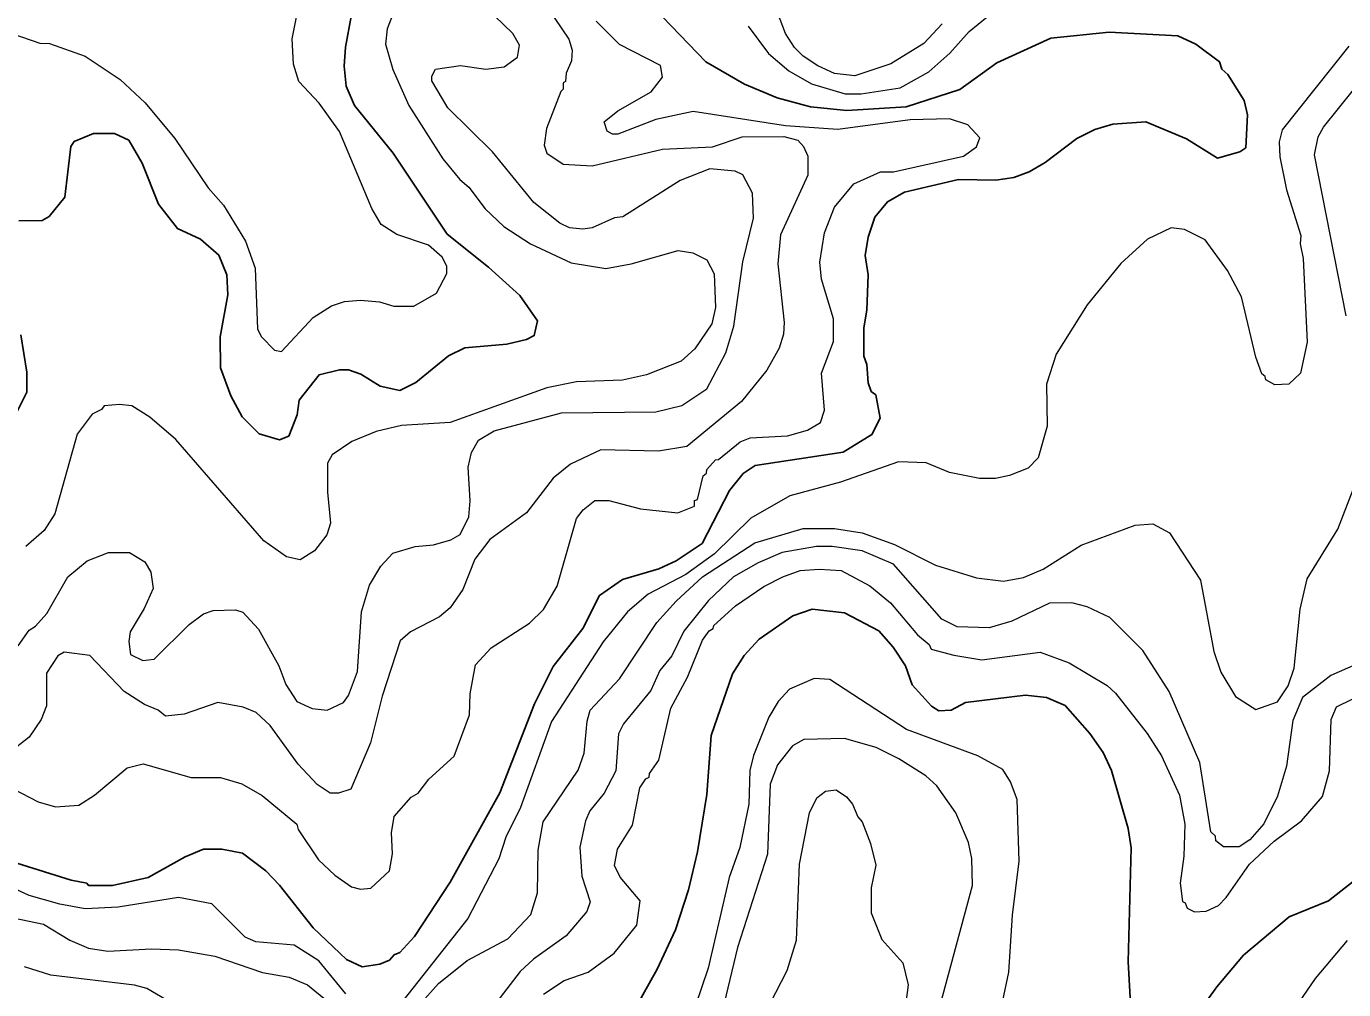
# Model space of a CAD drawing. Extents: x 598.3 to 623.2, y 6902.2 to 6930.1.
# Drawn here: x 610.928 to 612.34, y 6920.79 to 6921.823 of the extents above; entities that cross this region are included whole.
import ezdxf

# ---------------------------------------------------------------- set-up
doc = ezdxf.new("R2010")
doc.units = 0
doc.header["$LTSCALE"] = 0.032
doc.layers.add('1', color=7, linetype='Continuous', lineweight=25)
doc.layers.add('2', color=7, linetype='Continuous', lineweight=13)

msp = doc.modelspace()

# ---------------------------------------------------------------- linework, layer by layer
at = {"layer": '1'}
for points in [[(611.0692, 6921.632), (611.0896, 6921.6059), (611.1144, 6921.5947), (611.1339, 6921.5774), (611.1426, 6921.5562), (611.1435, 6921.5348), (611.1356, 6921.4898), (611.1357, 6921.4566), (611.1467, 6921.4266), (611.1589, 6921.404), (611.1771, 6921.3858), (611.1991, 6921.3796), (611.209, 6921.3835), (611.2178, 6921.4062), (611.22, 6921.422), (611.2415, 6921.4492), (611.2634, 6921.4546), (611.2731, 6921.4546), (611.2861, 6921.4498), (611.3071, 6921.4369), (611.3281, 6921.4322), (611.3451, 6921.441), (611.3802, 6921.4694), (611.3976, 6921.478), (611.4428, 6921.4822), (611.4638, 6921.487), (611.4721, 6921.4913), (611.4755, 6921.5071), (611.4565, 6921.5343), (611.4231, 6921.5646), (611.3786, 6921.6001), (611.321, 6921.6868), (611.2793, 6921.7379), (611.2706, 6921.7585), (611.2683, 6921.78), (611.2698, 6921.8003), (611.282, 6921.8664)], [(611.6097, 6921.833), (611.6561, 6921.7848), (611.6973, 6921.7606), (611.7326, 6921.7462), (611.7682, 6921.7365), (611.807, 6921.7324), (611.8707, 6921.7366), (611.9282, 6921.755), (611.9679, 6921.7835), (612.0259, 6921.81), (612.0881, 6921.8166), (612.1619, 6921.8124), (612.1813, 6921.8036), (612.2065, 6921.7848), (612.2089, 6921.7769), (612.2155, 6921.771), (612.233, 6921.7431), (612.2364, 6921.7278), (612.2346, 6921.6925), (612.2285, 6921.6881), (612.2043, 6921.6814), (612.1711, 6921.7022), (612.1276, 6921.7202), (612.0923, 6921.7177), (612.0729, 6921.7121), (612.0537, 6921.7026), (612.0197, 6921.6769), (612.0027, 6921.6669), (611.9862, 6921.6606), (611.9667, 6921.6579), (611.9269, 6921.6586), (611.8689, 6921.6449), (611.8506, 6921.6347), (611.8371, 6921.6183), (611.8301, 6921.5966), (611.8269, 6921.5772), (611.83, 6921.5562), (611.8284, 6921.5183), (611.8252, 6921.4995), (611.8252, 6921.4693), (611.8284, 6921.4603), (611.8301, 6921.4407), (611.8333, 6921.4313), (611.8381, 6921.4277), (611.8429, 6921.4028), (611.834, 6921.3851), (611.803, 6921.3664), (611.7087, 6921.3519), (611.6961, 6921.3433), (611.6815, 6921.325)], [(610.9197, 6921.6141), (610.9445, 6921.6146), (610.9523, 6921.6189), (610.9688, 6921.6396), (610.9755, 6921.6939), (610.979, 6921.6994), (610.9996, 6921.708), (611.0222, 6921.708), (611.0374, 6921.7007), (611.052, 6921.676), (611.0692, 6921.632)], [(610.9153, 6921.4047), (610.9282, 6921.4305), (610.9281, 6921.452), (610.9219, 6921.492)], [(611.6815, 6921.325), (611.6519, 6921.2685), (611.6242, 6921.2498), (611.6057, 6921.2412), (611.5668, 6921.2299), (611.542, 6921.2128), (611.524, 6921.1771), (611.4925, 6921.1367), (611.4724, 6921.0964), (611.4353, 6921.0012), (611.3818, 6920.9053), (611.3437, 6920.847), (611.3281, 6920.8298), (611.3219, 6920.8274), (611.3168, 6920.8217), (611.3064, 6920.8175), (611.2875, 6920.8145), (611.2709, 6920.8223), (611.235, 6920.8564), (611.1992, 6920.9021), (611.1845, 6920.9174), (611.1594, 6920.9366), (611.1374, 6920.9406), (611.1177, 6920.9406), (611.0981, 6920.9324), (611.0581, 6920.9103), (611.0202, 6920.9018), (610.9942, 6920.9018), (610.9924, 6920.9043), (610.9757, 6920.9075), (610.8648, 6920.9423)], [(611.8771, 6921.1169), (611.8701, 6921.1372), (611.8569, 6921.1574), (611.8414, 6921.1746), (611.8046, 6921.1941), (611.7698, 6921.1979), (611.7491, 6921.1908), (611.713, 6921.1657), (611.6969, 6921.1484), (611.6845, 6921.1287), (611.6617, 6921.0624), (611.6569, 6920.9992), (611.6472, 6920.9377), (611.6374, 6920.8972), (611.6233, 6920.8541), (611.6039, 6920.8121), (611.5817, 6920.7726)], [(612.1133, 6920.737), (612.1086, 6920.8201), (612.1117, 6920.9423), (612.1086, 6920.963), (612.0906, 6921.0251), (612.0818, 6921.0443), (612.0677, 6921.0647), (612.041, 6921.0948), (612.0211, 6921.1033), (611.9987, 6921.1058), (611.9344, 6921.0979), (611.9191, 6921.0897), (611.9056, 6921.089), (611.8978, 6921.0939), (611.8771, 6921.1169)], [(612.3497, 6920.9059), (612.3235, 6920.8855), (612.2811, 6920.8682), (612.2321, 6920.8271), (612.2038, 6920.7931), (612.1454, 6920.7121)]]:
    msp.add_lwpolyline(points, dxfattribs=at)
at = {"layer": '2'}
for points in [[(611.3734, 6921.5753), (611.3588, 6921.5882), (611.3247, 6921.5996), (611.308, 6921.6102), (611.2979, 6921.6276), (611.2633, 6921.7099), (611.2415, 6921.7404), (611.2198, 6921.7637), (611.2141, 6921.7823), (611.2125, 6921.8092), (611.2221, 6921.8576), (611.2213, 6921.8729), (611.2137, 6921.8894), (611.1972, 6921.8994), (611.183, 6921.9016), (611.1587, 6921.8912), (611.1348, 6921.887), (611.1011, 6921.8949), (611.0662, 6921.9133), (611.0316, 6921.9391), (610.9775, 6921.9938), (610.9274, 6922.0095)], [(611.3459, 6921.9007), (611.3145, 6921.82), (611.3128, 6921.8035), (611.3205, 6921.7764), (611.3376, 6921.7377), (611.3741, 6921.6808), (611.3923, 6921.6585), (611.402, 6921.6504), (611.4196, 6921.6271), (611.4396, 6921.6081), (611.4679, 6921.5896), (611.5118, 6921.5692), (611.5487, 6921.5632), (611.5759, 6921.568), (611.6262, 6921.5826), (611.6422, 6921.5801), (611.6569, 6921.5726), (611.6648, 6921.5575), (611.6665, 6921.5214), (611.6623, 6921.5038), (611.6442, 6921.477), (611.6297, 6921.4639), (611.5923, 6921.4491), (611.5667, 6921.4434), (611.5174, 6921.4417), (611.4855, 6921.4353), (611.3819, 6921.3981), (611.3298, 6921.3947)], [(611.4723, 6921.8635), (611.5091, 6921.809), (611.5127, 6921.7973), (611.5119, 6921.7858), (611.5062, 6921.7725), (611.5055, 6921.7637), (611.5031, 6921.762), (611.503, 6921.7553), (611.5004, 6921.753), (611.4853, 6921.7132), (611.4828, 6921.6952), (611.4855, 6921.6869), (611.503, 6921.6749), (611.5341, 6921.6733), (611.6097, 6921.691), (611.6633, 6921.6935), (611.6951, 6921.7041), (611.7397, 6921.7048), (611.7545, 6921.7008), (611.7605, 6921.694), (611.7652, 6921.6835), (611.7652, 6921.6631), (611.7361, 6921.5994), (611.733, 6921.5681), (611.7401, 6921.5051), (611.7393, 6921.4927), (611.7347, 6921.4778), (611.7215, 6921.454), (611.6941, 6921.4207), (611.6357, 6921.3723), (611.6053, 6921.3673), (611.5436, 6921.3688), (611.5111, 6921.3534), (611.4922, 6921.3385), (611.4636, 6921.3013), (611.4246, 6921.2725), (611.4084, 6921.2515), (611.3954, 6921.2191), (611.3819, 6921.1995), (611.3705, 6921.1896), (611.3396, 6921.1737), (611.3282, 6921.1639), (611.3092, 6921.1048), (611.2967, 6921.0546), (611.2755, 6921.0051), (611.2621, 6921.0006), (611.2532, 6921.0006)], [(611.1517, 6921.1972), (611.1599, 6921.1947), (611.1764, 6921.1764), (611.1984, 6921.1371), (611.2059, 6921.1171), (611.2177, 6921.099), (611.2341, 6921.0916), (611.2501, 6921.0897), (611.2678, 6921.0981), (611.273, 6921.1056), (611.2826, 6921.1312), (611.2869, 6921.1951), (611.2956, 6921.2238), (611.3075, 6921.2439), (611.3205, 6921.258), (611.3446, 6921.2653), (611.3641, 6921.2669), (611.3827, 6921.2723), (611.3925, 6921.278), (611.4018, 6921.2968), (611.4034, 6921.3141), (611.4011, 6921.3502), (611.4049, 6921.3659), (611.4124, 6921.3793), (611.429, 6921.3892), (611.5012, 6921.4085), (611.6024, 6921.4094), (611.6304, 6921.4164), (611.6572, 6921.4341), (611.6774, 6921.4727), (611.6861, 6921.5014), (611.6956, 6921.5702), (611.707, 6921.6172), (611.7061, 6921.6439), (611.6955, 6921.6635), (611.6875, 6921.6675), (611.6601, 6921.67), (611.6286, 6921.6575), (611.567, 6921.6186), (611.5581, 6921.6174), (611.5341, 6921.6069), (611.5243, 6921.6053), (611.5097, 6921.6068), (611.4996, 6921.6119), (611.4718, 6921.634), (611.4275, 6921.6881), (611.3793, 6921.7354), (611.3623, 6921.7642), (611.3623, 6921.7692), (611.3664, 6921.7767), (611.3929, 6921.7809), (611.4202, 6921.7769), (611.4397, 6921.7792), (611.4543, 6921.7897), (611.4561, 6921.8026), (611.4492, 6921.8152), (611.4296, 6921.8341)], [(611.4258, 6921.1566), (611.4671, 6921.1831), (611.4821, 6921.1975), (611.4966, 6921.2226), (611.5174, 6921.295), (611.5244, 6921.3044), (611.5371, 6921.3145), (611.5519, 6921.3146), (611.5859, 6921.3057), (611.626, 6921.3011), (611.6437, 6921.3084), (611.6439, 6921.3143), (611.647, 6921.3157), (611.6532, 6921.341), (611.6567, 6921.3439), (611.6569, 6921.3476), (611.6664, 6921.3581), (611.6696, 6921.3584), (611.6927, 6921.3774), (611.7035, 6921.3817), (611.7436, 6921.3836), (611.7648, 6921.3897), (611.7788, 6921.398), (611.7831, 6921.4114), (611.7799, 6921.4509), (611.7928, 6921.4849), (611.7929, 6921.5093), (611.78, 6921.5516), (611.7783, 6921.5698), (611.7831, 6921.6015), (611.7938, 6921.6289), (611.8147, 6921.6538), (611.8431, 6921.6666), (611.8573, 6921.6667), (611.9323, 6921.6835), (611.9462, 6921.6936), (611.9496, 6921.7033), (611.9367, 6921.717), (611.9171, 6921.7234), (611.8751, 6921.7226), (611.7976, 6921.7123), (611.7413, 6921.7161), (611.6423, 6921.7316), (611.6024, 6921.7228), (611.5616, 6921.7073), (611.5559, 6921.7073), (611.5501, 6921.7105), (611.547, 6921.7204), (611.5616, 6921.732), (611.5975, 6921.7524), (611.6097, 6921.7682), (611.6074, 6921.7806), (611.5634, 6921.8032), (611.5384, 6921.8284)], [(611.7015, 6921.8228), (611.7233, 6921.7936), (611.7448, 6921.7749), (611.7694, 6921.761), (611.8052, 6921.7502), (611.8225, 6921.7502), (611.8643, 6921.7567), (611.895, 6921.7738), (611.9176, 6921.794), (611.9384, 6921.8172), (611.9576, 6921.833)], [(611.9094, 6921.8253), (611.8897, 6921.8042), (611.8541, 6921.7824), (611.8158, 6921.7696), (611.7939, 6921.7722), (611.7759, 6921.7804), (611.7602, 6921.7908), (611.7509, 6921.8001), (611.7413, 6921.8152), (611.7329, 6921.8376)], [(610.903, 6921.8183), (610.9423, 6921.8045), (610.9525, 6921.8043), (610.9909, 6921.7909), (611.0282, 6921.7659), (611.0549, 6921.7408), (611.087, 6921.7026), (611.1227, 6921.6496), (611.1389, 6921.6309), (611.1625, 6921.5926), (611.1728, 6921.5634), (611.1753, 6921.4982), (611.1796, 6921.4899), (611.1937, 6921.4755), (611.201, 6921.4743), (611.2351, 6921.5105), (611.2548, 6921.5232), (611.2686, 6921.5278), (611.2857, 6921.5292), (611.3061, 6921.5274), (611.3215, 6921.5227), (611.3429, 6921.5227), (611.3672, 6921.5368), (611.3783, 6921.5578), (611.3783, 6921.5656), (611.3734, 6921.5753)], [(612.345, 6921.8013), (612.2737, 6921.7118), (612.2706, 6921.6988), (612.2711, 6921.683), (612.2782, 6921.6474), (612.2937, 6921.5985), (612.2931, 6921.5897), (612.2963, 6921.574), (612.3004, 6921.4841), (612.2935, 6921.4511), (612.2809, 6921.4392), (612.2658, 6921.4386), (612.2562, 6921.4439), (612.2556, 6921.4475), (612.2518, 6921.4501), (612.2454, 6921.4682), (612.2301, 6921.5327), (612.2152, 6921.561), (612.191, 6921.5939), (612.169, 6921.605)], [(612.3424, 6921.5124), (612.3085, 6921.6851), (612.3123, 6921.7043), (612.3181, 6921.7145), (612.3661, 6921.7746)], [(612.169, 6921.605), (612.1549, 6921.6067), (612.1293, 6921.5946), (612.1009, 6921.5684), (612.0647, 6921.5241), (612.0314, 6921.4712), (612.0211, 6921.4393), (612.0219, 6921.394), (612.0122, 6921.3601), (612.0013, 6921.3491), (611.9813, 6921.3411), (611.9666, 6921.3382), (611.9493, 6921.3382), (611.9173, 6921.3446), (611.8922, 6921.355), (611.8624, 6921.3559), (611.8004, 6921.334), (611.7461, 6921.3195), (611.7043, 6921.2955), (611.6651, 6921.2573), (611.6347, 6921.2352), (611.5942, 6921.2141), (611.572, 6921.195), (611.5461, 6921.1631), (611.4905, 6921.0775), (611.4574, 6920.9855), (611.4417, 6920.9536), (611.434, 6920.9304), (611.401, 6920.8663), (611.3313, 6920.778)], [(611.3298, 6921.3947), (611.3025, 6921.3884), (611.2767, 6921.3778), (611.2556, 6921.3633), (611.2505, 6921.3543), (611.2505, 6921.3234), (611.2537, 6921.2903), (611.2497, 6921.2776), (611.2366, 6921.2605), (611.2211, 6921.2507), (611.2067, 6921.254), (611.1822, 6921.2711), (611.0881, 6921.3799), (611.06, 6921.4039), (611.0408, 6921.4158), (611.0276, 6921.4175), (611.0111, 6921.4158), (611.0084, 6921.4119), (610.9981, 6921.4071), (610.9823, 6921.3854), (610.9582, 6921.3001), (610.9469, 6921.2824), (610.927, 6921.2651)], [(611.3491, 6920.7737), (611.3695, 6920.7966), (611.4, 6920.8215), (611.4436, 6920.8447), (611.4683, 6920.8706), (611.4754, 6920.8938), (611.4764, 6920.9396), (611.4815, 6920.9699), (611.5193, 6921.0254), (611.5255, 6921.0437), (611.5289, 6921.078), (611.5321, 6921.0896), (611.5636, 6921.1234), (611.6035, 6921.1837), (611.6241, 6921.2066), (611.6523, 6921.2325), (611.7084, 6921.2692), (611.7602, 6921.2846), (611.7939, 6921.2846), (611.8234, 6921.2799), (611.8582, 6921.2674), (611.9023, 6921.2453), (611.946, 6921.2317), (611.975, 6921.2281), (611.9966, 6921.232), (612.0176, 6921.2408), (612.0581, 6921.2667), (612.1161, 6921.2881), (612.1352, 6921.2895), (612.153, 6921.2798), (612.1861, 6921.2291), (612.2003, 6921.1526), (612.2079, 6921.1303), (612.2236, 6921.1042), (612.2455, 6921.0906), (612.2688, 6921.0987), (612.2802, 6921.1158), (612.2865, 6921.1349), (612.293, 6921.1981), (612.3005, 6921.2305), (612.3334, 6921.2837), (612.3497, 6921.3261)], [(612.3916, 6921.1558), (612.3258, 6921.1269), (612.2956, 6921.1034), (612.2851, 6921.0788), (612.2784, 6921.0298), (612.2688, 6920.9976), (612.2541, 6920.968), (612.2392, 6920.9508), (612.2275, 6920.9431), (612.2108, 6920.9431), (612.2026, 6920.9496), (612.2022, 6920.9546), (612.1973, 6920.9593), (612.1856, 6921.0337), (612.1526, 6921.1098), (612.1244, 6921.1538), (612.089, 6921.1891), (612.0646, 6921.2006), (612.0481, 6921.2046), (612.0244, 6921.2045), (611.9841, 6921.1852), (611.9598, 6921.1779), (611.9254, 6921.179), (611.9088, 6921.1872), (611.857, 6921.2461), (611.8234, 6921.2605), (611.7915, 6921.2652), (611.7745, 6921.2652), (611.7377, 6921.2587), (611.7121, 6921.2476), (611.6857, 6921.2327), (611.6588, 6921.2074), (611.6324, 6921.1744), (611.6195, 6921.148), (611.6065, 6921.1322), (611.5969, 6921.1107), (611.5677, 6921.075), (611.5622, 6921.0642), (611.5595, 6921.0247), (611.5469, 6921.0008), (611.5317, 6920.9817), (611.5271, 6920.9712), (611.5209, 6920.943), (611.5232, 6920.9118), (611.5321, 6920.8841), (611.5286, 6920.8739), (611.5064, 6920.8477), (611.4711, 6920.8228), (611.457, 6920.8097), (611.4166, 6920.7571)], [(610.9189, 6921.1585), (610.9306, 6921.1754), (610.9374, 6921.1796), (610.9495, 6921.1935), (610.9723, 6921.2326), (610.9929, 6921.2498), (611.0157, 6921.2587), (611.0382, 6921.2588), (611.0546, 6921.2488), (611.0612, 6921.2376), (611.0635, 6921.2203), (611.054, 6921.1986), (611.0391, 6921.1736), (611.0376, 6921.1632), (611.0394, 6921.1495), (611.0525, 6921.1431), (611.0646, 6921.1445), (611.1021, 6921.1817), (611.1174, 6921.1929), (611.128, 6921.1965), (611.1517, 6921.1972)], [(611.5614, 6920.9407), (611.5774, 6920.9666), (611.5853, 6921.0065), (611.5917, 6921.0162), (611.5953, 6921.0178), (611.5957, 6921.0219), (611.6057, 6921.036), (611.6184, 6921.0918), (611.6365, 6921.1252), (611.6523, 6921.1647), (611.6597, 6921.1749), (611.664, 6921.1771), (611.6645, 6921.1805), (611.6876, 6921.2015), (611.7181, 6921.2222), (611.7385, 6921.2328), (611.7572, 6921.2393), (611.7776, 6921.2409), (611.8009, 6921.2393), (611.8316, 6921.2231), (611.854, 6921.2049), (611.8828, 6921.1703), (611.8954, 6921.1601), (611.8976, 6921.1551), (611.9217, 6921.1485), (611.9518, 6921.1438), (612.0144, 6921.1519), (612.0454, 6921.1406), (612.086, 6921.1162), (612.0949, 6921.108), (612.1291, 6921.0648), (612.1443, 6921.0408), (612.1636, 6920.9987), (612.1692, 6920.9676), (612.1684, 6920.9331), (612.1644, 6920.9044), (612.167, 6920.8848), (612.1699, 6920.8832), (612.1717, 6920.8776), (612.1797, 6920.8735), (612.1923, 6920.8743), (612.2053, 6920.8804), (612.2137, 6920.8888), (612.2388, 6920.9245), (612.2653, 6920.9493), (612.2943, 6920.971), (612.3171, 6920.9973), (612.3246, 6921.0248), (612.3262, 6921.0796), (612.3319, 6921.0933), (612.3816, 6921.1177)], [(610.9046, 6921.01), (610.9405, 6920.9915), (610.9588, 6920.9861), (610.984, 6920.9878), (611.0008, 6920.9985), (611.0357, 6921.0279), (611.0529, 6921.0321), (611.1042, 6921.0177), (611.1358, 6921.0175), (611.1585, 6921.0109), (611.1806, 6920.9983), (611.2177, 6920.9676), (611.2189, 6920.9618), (611.241, 6920.9292), (611.2583, 6920.9127), (611.2762, 6920.9002), (611.2859, 6920.8978), (611.2968, 6920.899), (611.3168, 6920.9175), (611.32, 6920.9356), (611.3192, 6920.9583), (611.3218, 6920.9756), (611.3403, 6920.9965), (611.3477, 6921.0008), (611.359, 6921.0159), (611.3861, 6921.0404), (611.4026, 6921.0848), (611.4034, 6921.1071), (611.4092, 6921.1382), (611.4258, 6921.1566)], [(611.2532, 6921.0006), (611.2394, 6921.0099), (611.2192, 6921.0318), (611.1891, 6921.0732), (611.1741, 6921.0872), (611.1601, 6921.0928), (611.1328, 6921.0978), (611.0969, 6921.0856), (611.0767, 6921.0832), (611.0691, 6921.0896), (611.0542, 6921.0957), (611.0327, 6921.1099), (610.9958, 6921.1484), (610.9682, 6921.152), (610.9615, 6921.1478), (610.9493, 6921.1295), (610.9493, 6921.0945), (610.9435, 6921.0797), (610.9308, 6921.0606), (610.909, 6921.0436)], [(611.9741, 6920.7769), (611.9806, 6920.809), (611.9845, 6920.8701), (611.9919, 6920.9278), (611.9896, 6920.9939), (611.9825, 6921.013), (611.9742, 6921.0262), (611.9474, 6921.0406), (611.8711, 6921.069), (611.789, 6921.1226), (611.772, 6921.1236), (611.7457, 6921.1121), (611.7336, 6921.0991), (611.7234, 6921.0821), (611.7071, 6921.0413), (611.703, 6921.0251), (611.7021, 6920.989), (611.6924, 6920.9424), (611.6811, 6920.9102), (611.6585, 6920.813), (611.6445, 6920.7721)], [(611.9075, 6920.7746), (611.9417, 6920.9018), (611.941, 6920.9307), (611.9374, 6920.948), (611.9238, 6920.9797), (611.9036, 6921.0086), (611.8917, 6921.0192), (611.8627, 6921.0376), (611.8384, 6921.0498), (611.8047, 6921.0595), (611.7609, 6921.0581), (611.7489, 6921.0514), (611.7328, 6921.0311), (611.7249, 6921.0103), (611.7222, 6920.9353), (611.69, 6920.8354), (611.6755, 6920.7758)], [(611.7133, 6920.7526), (611.7432, 6920.8106), (611.7531, 6920.8433), (611.7565, 6920.9248), (611.767, 6920.9798), (611.7748, 6920.9956), (611.7843, 6921.003), (611.7958, 6921.0043), (611.8069, 6920.9969), (611.8132, 6920.989), (611.8189, 6920.9755), (611.8236, 6920.9701), (611.8325, 6920.9469), (611.8381, 6920.9234), (611.8333, 6920.8992), (611.8333, 6920.8724), (611.8445, 6920.844), (611.8673, 6920.819), (611.8729, 6920.7952), (611.8697, 6920.7705)], [(611.4821, 6920.7852), (611.5043, 6920.8001), (611.5299, 6920.8088), (611.5576, 6920.8294), (611.582, 6920.8592), (611.5855, 6920.8853), (611.5641, 6920.9107), (611.5581, 6920.9231), (611.5614, 6920.9407)], [(611.2702, 6920.7856), (611.2411, 6920.8212), (611.2147, 6920.8378), (611.1737, 6920.8415), (611.1623, 6920.8463), (611.1266, 6920.8823), (611.0907, 6920.8888), (611.026, 6920.8784), (610.9906, 6920.8768), (610.9637, 6920.8816), (610.9309, 6920.8909), (610.8439, 6920.931)], [(610.9137, 6920.867), (610.946, 6920.8605), (610.9743, 6920.8432), (610.9944, 6920.8347), (611.0151, 6920.8314), (611.0617, 6920.8339), (611.0908, 6920.833), (611.1297, 6920.826), (611.1807, 6920.8084), (611.2093, 6920.8035), (611.2289, 6920.7952), (611.268, 6920.7635)], [(612.3434, 6920.8428), (612.3091, 6920.802), (612.1801, 6920.6138)], [(611.0921, 6920.7706), (611.0567, 6920.7914), (611.0435, 6920.7948), (610.954, 6920.8055), (610.9257, 6920.8147)]]:
    msp.add_lwpolyline(points, dxfattribs=at)

doc.saveas('drawing.dxf')
